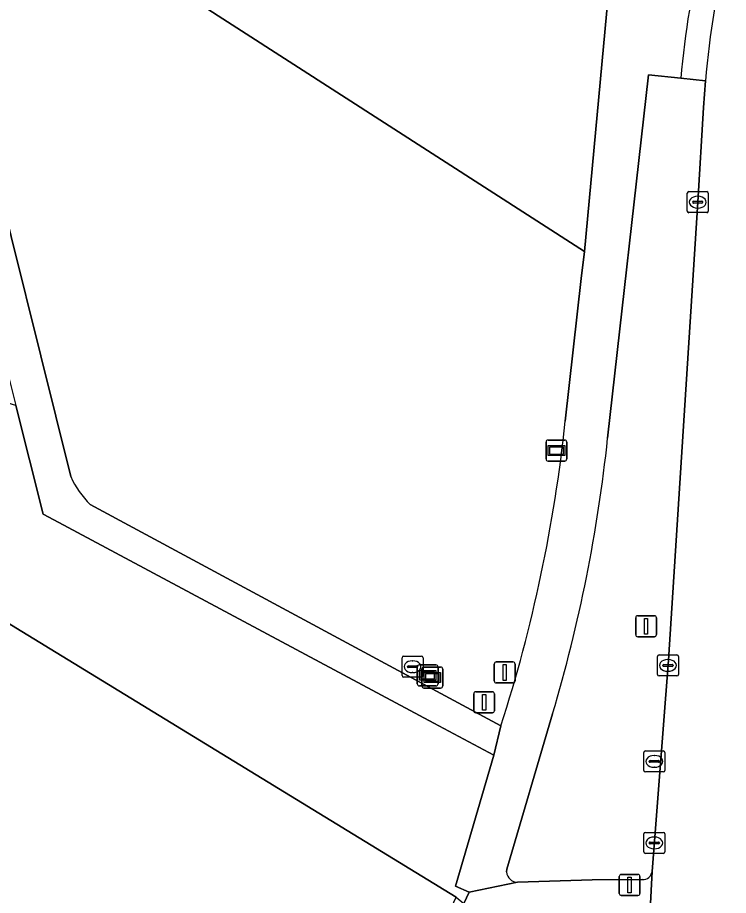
# Model space of a CAD drawing. Extents: x 162396 to 163643, y 386452 to 387406.
# Drawn here: x 163222.42 to 163256.29, y 386542.68 to 386584.48 of the extents above; entities that cross this region are included whole.
import ezdxf

# ---------------------------------------------------------------- set-up
doc = ezdxf.new("R2010")
doc.units = 0
for name, color, linetype in [('IMGEO_Afsluitpaal', 7, 'Continuous'), ('IMGEO_Berm_groen', 7, 'Continuous'), ('IMGEO_Brandkraan', 7, 'Continuous'), ('IMGEO_Erf', 7, 'Continuous'), ('IMGEO_Groenvoorziening', 7, 'Continuous'), ('IMGEO_Kolk', 7, 'Continuous'), ('IMGEO_Rijbaan_lokaal_gesloten', 7, 'Continuous'), ('IMGEO_Verkeersbordpaal', 7, 'Continuous'), ('IMGEO_Verkeersregelinstallatiepaal', 7, 'Continuous'), ('IMGEO_Verklikker', 7, 'Continuous'), ('IMGEO_Voetpad_halfverhard', 7, 'Continuous'), ('IMGEO_Voetpad_open', 7, 'Continuous')]:
    doc.layers.add(name, color=color, linetype=linetype)

msp = doc.modelspace()

# ---------------------------------------------------------------- linework, layer by layer
at = {"layer": 'IMGEO_Afsluitpaal'}
for p, q in [((163251.871, 386555.103), (163251.871, 386555.903)), ((163251.871, 386555.903), (163251.871, 386555.103)), ((163251.971, 386556.003), (163252.761, 386556.003)), ((163252.761, 386556.003), (163251.971, 386556.003)), ((163252.861, 386555.903), (163252.861, 386555.103)), ((163252.861, 386555.103), (163252.861, 386555.903)), ((163252.761, 386555.003), (163251.971, 386555.003)), ((163251.971, 386555.003), (163252.761, 386555.003))]:
    msp.add_line(p, q, dxfattribs=at)
msp.add_lwpolyline([(163252.291, 386555.878), (163252.441, 386555.878), (163252.441, 386555.128), (163252.291, 386555.128), (163252.291, 386555.878)], dxfattribs=at)
for centre, start, end in [((163251.971, 386555.903), 90, 180), ((163251.971, 386555.903), 90, 180), ((163252.761, 386555.903), 0, 90), ((163252.761, 386555.903), 360, 90), ((163251.971, 386555.103), 180, 270), ((163251.971, 386555.103), 180, 270), ((163252.761, 386555.103), 270, 0), ((163252.761, 386555.103), 270, 0)]:
    msp.add_arc(centre, 0.1, start, end, dxfattribs=at)
at = {"layer": 'IMGEO_Berm_groen'}
for points in [[(163254.827, 386575.693), (163255.098, 386580.2), (163255.194, 386581.469), (163254.014, 386581.594), (163252.488, 386581.76), (163250.533, 386564.453)], [(163252.654, 386543.821), (163253.428, 386553.885), (163254.827, 386575.693)], [(163247.909, 386551.328), (163245.733, 386543.938), (163245.723, 386543.801)], [(163246.238, 386543.314), (163249.795, 386543.423), (163252.19, 386543.439)]]:
    msp.add_lwpolyline(points, dxfattribs=at)
for centre, radius, start, end in [((163178.102, 386572.109), 72.835, 343.42224, 353.96629), ((163246.241, 386543.833), 0.519, 183.5534, 269.6479), ((163252.209, 386543.888), 0.45, 267.5455, 351.3821)]:
    msp.add_arc(centre, radius, start, end, dxfattribs=at)
at = {"layer": 'IMGEO_Brandkraan'}
for p, q in [((163240.74, 386553.149), (163240.74, 386554.001)), ((163240.815, 386554.075), (163241.667, 386554.075)), ((163241.741, 386554.001), (163241.741, 386553.149)), ((163240.999, 386553.569), (163240.999, 386553.581)), ((163241.042, 386553.618), (163241.44, 386553.618)), ((163241.228, 386553.855), (163241.253, 386553.855)), ((163241.483, 386553.581), (163241.483, 386553.569)), ((163241.437, 386553.532), (163241.039, 386553.532)), ((163241.251, 386553.295), (163241.226, 386553.295)), ((163241.667, 386553.075), (163240.815, 386553.075)), ((163252.258, 386548.641), (163252.258, 386549.493)), ((163252.333, 386549.567), (163253.185, 386549.567)), ((163253.259, 386549.493), (163253.259, 386548.641)), ((163252.517, 386549.061), (163252.517, 386549.073)), ((163252.955, 386549.024), (163252.557, 386549.024)), ((163252.56, 386549.11), (163252.958, 386549.11)), ((163252.746, 386549.347), (163252.771, 386549.347)), ((163253.001, 386549.073), (163253.001, 386549.061)), ((163253.185, 386548.567), (163252.333, 386548.567)), ((163252.769, 386548.787), (163252.744, 386548.787))]:
    msp.add_line(p, q, dxfattribs=at)
for points in [[(163240.74, 386553.149), (163240.74, 386554.001)], [(163240.815, 386554.075), (163241.667, 386554.075)], [(163241.741, 386554.001), (163241.741, 386553.149)], [(163241.667, 386553.075), (163240.815, 386553.075)], [(163252.258, 386548.641), (163252.258, 386549.493)], [(163252.333, 386549.567), (163253.185, 386549.567)], [(163253.259, 386549.493), (163253.259, 386548.641)], [(163253.185, 386548.567), (163252.333, 386548.567)]]:
    msp.add_lwpolyline(points, dxfattribs=at)
for centre, radius, start, end in [((163240.817, 386553.999), 0.0765, 91.552, 178.448), ((163240.817, 386553.999), 0.0765, 91.552, 178.448), ((163241.665, 386553.999), 0.0765, 1.552, 88.448), ((163241.665, 386553.999), 0.0765, 1.552, 88.448), ((163241.039, 386553.578), 0.0403, 85.8775, 175.7526), ((163241.444, 386553.58), 0.0386, 1.7309, 96.639), ((163241.036, 386553.568), 0.0366, 178.938, 274.7102), ((163241.44, 386553.575), 0.043, 264.8664, 352.4533), ((163240.817, 386553.151), 0.0765, 181.552, 268.448), ((163240.817, 386553.151), 0.0765, 181.552, 268.448), ((163241.665, 386553.151), 0.0765, 271.552, 358.448), ((163241.665, 386553.151), 0.0765, 271.552, 358.448), ((163252.335, 386549.491), 0.0765, 91.552, 178.448), ((163252.335, 386549.491), 0.0765, 91.552, 178.448), ((163253.183, 386549.491), 0.0765, 1.552, 88.448), ((163253.183, 386549.491), 0.0765, 1.552, 88.448), ((163252.557, 386549.07), 0.0403, 85.8775, 175.7526), ((163252.554, 386549.06), 0.0366, 178.938, 274.7102), ((163252.958, 386549.067), 0.043, 264.8664, 352.4533), ((163252.962, 386549.072), 0.0386, 1.7309, 96.639), ((163252.335, 386548.643), 0.0765, 181.552, 268.448), ((163252.335, 386548.643), 0.0765, 181.552, 268.448), ((163253.183, 386548.643), 0.0765, 271.552, 358.448), ((163253.183, 386548.643), 0.0765, 271.552, 358.448)]:
    msp.add_arc(centre, radius, start, end, dxfattribs=at)
for centre, major_axis, ratio, start_param, end_param in [((163241.227, 386553.575), (-0.387, 0.002), 0.722429, 4.712389, 7.853982), ((163241.252, 386553.575), (-0.39, 0.002), 0.717154, 1.570796, 4.712389), ((163252.745, 386549.067), (-0.387, 0.002), 0.722429, 4.712389, 7.853982), ((163252.77, 386549.067), (-0.39, 0.002), 0.717154, 1.570796, 4.712389)]:
    msp.add_ellipse(centre, major_axis=major_axis, ratio=ratio, start_param=start_param, end_param=end_param, dxfattribs=at)
at = {"layer": 'IMGEO_Erf'}
for points in [[(163178.239, 386619.125), (163183.965, 386615.442), (163198.559, 386606.056), (163211.965, 386597.434), (163249.425, 386573.342), (163251.239, 386592.888), (163251.454, 386607.344), (163250.805, 386618.184), (163250.246, 386624.471), (163249.925, 386628.483), (163248.041, 386642.041), (163244.476, 386657.409), (163240.024, 386671.974), (163234.289, 386686.083), (163227.316, 386699.623)], [(163107.365, 386525.735), (163121.414, 386526.667), (163132.716, 386528.091), (163132.616, 386530.652), (163183.884, 386534.66), (163239.582, 386537.387), (163241.901, 386539.593), (163243.313, 386542.596), (163219.905, 386556.9)]]:
    msp.add_lwpolyline(points, dxfattribs=at)
at = {"layer": 'IMGEO_Groenvoorziening'}
for points in [[(163248.514, 386565.269), (163249.277, 386572.055), (163249.425, 386573.342), (163211.965, 386597.434)], [(163220.551, 386583.188), (163219.754, 386582.837), (163220.368, 386580.82), (163220.667, 386579.806), (163224.955, 386562.63)], [(163225.887, 386561.293), (163245.446, 386550.757)]]:
    msp.add_lwpolyline(points, dxfattribs=at)
msp.add_lwpolyline([(163224.158, 386560.561), (163223.647, 386560.834), (163222.34, 386566.019), (163210.146, 386569.707), (163209.046, 386570.411), (163208.288, 386563.796), (163210.744, 386563.528), (163215.727, 386559.453), (163219.905, 386556.9), (163243.313, 386542.596), (163243.688, 386542.308), (163243.931, 386542.838), (163243.292, 386543.13), (163245.115, 386549.359), (163242.249, 386550.89)], close=True, dxfattribs=at)
for centre, radius, start, end in [((163177.732, 386572.653), 71.166, 342.081, 354.0446), ((163229.004, 386564.459), 4.443, 204.3117, 225.4477)]:
    msp.add_arc(centre, radius, start, end, dxfattribs=at)
at = {"layer": 'IMGEO_Kolk'}
for p, q in [((163254.401, 386576.193), (163255.253, 386576.193)), ((163254.326, 386575.267), (163254.326, 386576.119)), ((163254.628, 386575.736), (163255.026, 386575.736)), ((163254.814, 386575.973), (163254.839, 386575.973)), ((163255.327, 386576.119), (163255.327, 386575.267)), ((163254.585, 386575.687), (163254.585, 386575.699)), ((163255.023, 386575.65), (163254.625, 386575.65)), ((163254.837, 386575.413), (163254.812, 386575.413)), ((163255.069, 386575.699), (163255.069, 386575.687)), ((163255.253, 386575.193), (163254.401, 386575.193)), ((163252.908, 386553.209), (163252.908, 386554.061)), ((163252.983, 386554.135), (163253.835, 386554.135)), ((163253.909, 386554.061), (163253.909, 386553.209)), ((163253.167, 386553.629), (163253.167, 386553.641)), ((163253.605, 386553.592), (163253.207, 386553.592)), ((163253.21, 386553.678), (163253.608, 386553.678)), ((163253.396, 386553.915), (163253.421, 386553.915)), ((163253.651, 386553.641), (163253.651, 386553.629)), ((163253.419, 386553.355), (163253.394, 386553.355)), ((163253.835, 386553.135), (163252.983, 386553.135)), ((163252.332, 386545.685), (163253.184, 386545.685)), ((163252.257, 386544.759), (163252.257, 386545.611)), ((163252.559, 386545.228), (163252.957, 386545.228)), ((163252.745, 386545.465), (163252.77, 386545.465)), ((163253.258, 386545.611), (163253.258, 386544.759)), ((163252.516, 386545.179), (163252.516, 386545.191)), ((163252.954, 386545.142), (163252.556, 386545.142)), ((163252.768, 386544.905), (163252.743, 386544.905)), ((163253, 386545.191), (163253, 386545.179)), ((163253.184, 386544.685), (163252.332, 386544.685))]:
    msp.add_line(p, q, dxfattribs=at)
for points in [[(163254.401, 386576.193), (163255.253, 386576.193)], [(163254.326, 386575.267), (163254.326, 386576.119)], [(163255.327, 386576.119), (163255.327, 386575.267)], [(163255.253, 386575.193), (163254.401, 386575.193)], [(163252.908, 386553.209), (163252.908, 386554.061)], [(163252.983, 386554.135), (163253.835, 386554.135)], [(163253.909, 386554.061), (163253.909, 386553.209)], [(163253.835, 386553.135), (163252.983, 386553.135)], [(163252.332, 386545.685), (163253.184, 386545.685)], [(163252.257, 386544.759), (163252.257, 386545.611)], [(163253.258, 386545.611), (163253.258, 386544.759)], [(163253.184, 386544.685), (163252.332, 386544.685)]]:
    msp.add_lwpolyline(points, dxfattribs=at)
for centre, radius, start, end in [((163254.403, 386576.117), 0.0765, 91.552, 178.448), ((163254.403, 386576.117), 0.0765, 91.552, 178.448), ((163255.251, 386576.117), 0.0765, 1.552, 88.448), ((163255.251, 386576.117), 0.0765, 1.552, 88.448), ((163254.625, 386575.696), 0.0403, 85.8775, 175.7526), ((163255.03, 386575.698), 0.0386, 1.7309, 96.639), ((163254.622, 386575.686), 0.0366, 178.938, 274.7102), ((163255.026, 386575.693), 0.043, 264.8664, 352.4533), ((163254.403, 386575.269), 0.0765, 181.552, 268.448), ((163254.403, 386575.269), 0.0765, 181.552, 268.448), ((163255.251, 386575.269), 0.0765, 271.552, 358.448), ((163255.251, 386575.269), 0.0765, 271.552, 358.448), ((163252.985, 386554.059), 0.0765, 91.552, 178.448), ((163252.985, 386554.059), 0.0765, 91.552, 178.448), ((163253.833, 386554.059), 0.0765, 1.552, 88.448), ((163253.833, 386554.059), 0.0765, 1.552, 88.448), ((163253.207, 386553.638), 0.0403, 85.8775, 175.7526), ((163253.204, 386553.628), 0.0366, 178.938, 274.7102), ((163253.608, 386553.635), 0.043, 264.8664, 352.4533), ((163253.612, 386553.64), 0.0386, 1.7309, 96.639), ((163252.985, 386553.211), 0.0765, 181.552, 268.448), ((163252.985, 386553.211), 0.0765, 181.552, 268.448), ((163253.833, 386553.211), 0.0765, 271.552, 358.448), ((163253.833, 386553.211), 0.0765, 271.552, 358.448), ((163252.334, 386545.609), 0.0765, 91.552, 178.448), ((163252.334, 386545.609), 0.0765, 91.552, 178.448), ((163253.182, 386545.609), 0.0765, 1.552, 88.448), ((163253.182, 386545.609), 0.0765, 1.552, 88.448), ((163252.556, 386545.188), 0.0403, 85.8775, 175.7526), ((163252.961, 386545.19), 0.0386, 1.7309, 96.639), ((163252.553, 386545.178), 0.0366, 178.938, 274.7102), ((163252.957, 386545.185), 0.043, 264.8664, 352.4533), ((163252.334, 386544.761), 0.0765, 181.552, 268.448), ((163252.334, 386544.761), 0.0765, 181.552, 268.448), ((163253.182, 386544.761), 0.0765, 271.552, 358.448), ((163253.182, 386544.761), 0.0765, 271.552, 358.448)]:
    msp.add_arc(centre, radius, start, end, dxfattribs=at)
for centre, major_axis, ratio, start_param, end_param in [((163254.813, 386575.693), (-0.387, 0.002), 0.722429, 4.712389, 7.853982), ((163254.838, 386575.693), (-0.39, 0.002), 0.717154, 1.570796, 4.712389), ((163253.395, 386553.635), (-0.387, 0.002), 0.722429, 4.712389, 7.853982), ((163253.42, 386553.635), (-0.39, 0.002), 0.717154, 1.570796, 4.712389), ((163252.744, 386545.185), (-0.387, 0.002), 0.722429, 4.712389, 7.853982), ((163252.769, 386545.185), (-0.39, 0.002), 0.717154, 1.570796, 4.712389)]:
    msp.add_ellipse(centre, major_axis=major_axis, ratio=ratio, start_param=start_param, end_param=end_param, dxfattribs=at)
at = {"layer": 'IMGEO_Rijbaan_lokaal_gesloten'}
msp.add_lwpolyline([(163255.194, 386581.469), (163255.098, 386580.2), (163254.827, 386575.693), (163253.428, 386553.885), (163252.654, 386543.821), (163252.481, 386540.477), (163252.394, 386539.092)], dxfattribs=at)
msp.add_arc((163297.009, 386577.968), 41.961, 166.0234, 175.2145, dxfattribs=at)
at = {"layer": 'IMGEO_Verkeersbordpaal'}
for p, q in [((163245.131, 386552.9), (163245.131, 386553.7)), ((163245.131, 386553.7), (163245.131, 386552.9)), ((163245.231, 386553.8), (163246.021, 386553.8)), ((163246.021, 386553.8), (163245.231, 386553.8)), ((163246.121, 386553.7), (163246.121, 386552.9)), ((163246.121, 386552.9), (163246.121, 386553.7)), ((163246.021, 386552.8), (163245.231, 386552.8)), ((163245.231, 386552.8), (163246.021, 386552.8)), ((163244.254, 386552.381), (163245.044, 386552.381)), ((163245.044, 386552.381), (163244.254, 386552.381)), ((163244.154, 386551.481), (163244.154, 386552.281)), ((163244.154, 386552.281), (163244.154, 386551.481)), ((163245.144, 386552.281), (163245.144, 386551.481)), ((163245.144, 386551.481), (163245.144, 386552.281)), ((163245.044, 386551.381), (163244.254, 386551.381)), ((163244.254, 386551.381), (163245.044, 386551.381))]:
    msp.add_line(p, q, dxfattribs=at)
for points in [[(163245.551, 386553.675), (163245.701, 386553.675), (163245.701, 386552.925), (163245.551, 386552.925), (163245.551, 386553.675)], [(163244.574, 386552.256), (163244.724, 386552.256), (163244.724, 386551.506), (163244.574, 386551.506), (163244.574, 386552.256)]]:
    msp.add_lwpolyline(points, dxfattribs=at)
for centre, start, end in [((163245.231, 386553.7), 90, 180), ((163245.231, 386553.7), 90, 180), ((163246.021, 386553.7), 0, 90), ((163246.021, 386553.7), 360, 90), ((163245.231, 386552.9), 180, 270), ((163245.231, 386552.9), 180, 270), ((163246.021, 386552.9), 270, 0), ((163246.021, 386552.9), 270, 0), ((163244.254, 386552.281), 90, 180), ((163244.254, 386552.281), 90, 180), ((163245.044, 386552.281), 0, 90), ((163245.044, 386552.281), 360, 90), ((163244.254, 386551.481), 180, 270), ((163244.254, 386551.481), 180, 270), ((163245.044, 386551.481), 270, 0), ((163245.044, 386551.481), 270, 0)]:
    msp.add_arc(centre, 0.1, start, end, dxfattribs=at)
at = {"layer": 'IMGEO_Verkeersregelinstallatiepaal'}
for p, q in [((163251.084, 386542.784), (163251.084, 386543.584)), ((163251.084, 386543.584), (163251.084, 386542.784)), ((163251.184, 386543.684), (163251.974, 386543.684)), ((163251.974, 386543.684), (163251.184, 386543.684)), ((163252.074, 386543.584), (163252.074, 386542.784)), ((163252.074, 386542.784), (163252.074, 386543.584)), ((163251.974, 386542.684), (163251.184, 386542.684)), ((163251.184, 386542.684), (163251.974, 386542.684))]:
    msp.add_line(p, q, dxfattribs=at)
msp.add_lwpolyline([(163251.504, 386543.559), (163251.654, 386543.559), (163251.654, 386542.809), (163251.504, 386542.809), (163251.504, 386543.559)], dxfattribs=at)
for centre, start, end in [((163251.184, 386543.584), 90, 180), ((163251.184, 386543.584), 90, 180), ((163251.974, 386543.584), 0, 90), ((163251.974, 386543.584), 360, 90), ((163251.184, 386542.784), 180, 270), ((163251.184, 386542.784), 180, 270), ((163251.974, 386542.784), 270, 0), ((163251.974, 386542.784), 270, 0)]:
    msp.add_arc(centre, 0.1, start, end, dxfattribs=at)
at = {"layer": 'IMGEO_Verklikker'}
for p, q in [((163247.6, 386563.468), (163247.6, 386564.268)), ((163247.6, 386564.268), (163247.6, 386563.468)), ((163247.7, 386564.368), (163248.49, 386564.368)), ((163248.49, 386564.368), (163247.7, 386564.368)), ((163248.59, 386564.268), (163248.59, 386563.468)), ((163248.59, 386563.468), (163248.59, 386564.268)), ((163248.49, 386563.368), (163247.7, 386563.368)), ((163247.7, 386563.368), (163248.49, 386563.368)), ((163241.564, 386553.662), (163242.354, 386553.662)), ((163242.354, 386553.662), (163241.564, 386553.662)), ((163241.464, 386552.762), (163241.464, 386553.562)), ((163241.464, 386553.562), (163241.464, 386552.762)), ((163241.685, 386552.661), (163241.685, 386553.461)), ((163241.685, 386553.461), (163241.685, 386552.661)), ((163241.785, 386553.561), (163242.575, 386553.561)), ((163242.575, 386553.561), (163241.785, 386553.561)), ((163242.454, 386553.562), (163242.454, 386552.762)), ((163242.454, 386552.762), (163242.454, 386553.562)), ((163242.675, 386553.461), (163242.675, 386552.661)), ((163242.675, 386552.661), (163242.675, 386553.461)), ((163242.354, 386552.662), (163241.564, 386552.662)), ((163241.564, 386552.662), (163242.354, 386552.662)), ((163242.575, 386552.561), (163241.785, 386552.561)), ((163241.785, 386552.561), (163242.575, 386552.561))]:
    msp.add_line(p, q, dxfattribs=at)
for points in [[(163247.701, 386564.1), (163248.489, 386564.1), (163248.489, 386563.636), (163247.701, 386563.636), (163247.701, 386564.1)], [(163247.766, 386564.035), (163247.766, 386563.701), (163248.424, 386563.701), (163248.424, 386564.035), (163247.766, 386564.035)], [(163241.565, 386553.394), (163242.353, 386553.394), (163242.353, 386552.93), (163241.565, 386552.93), (163241.565, 386553.394)], [(163241.63, 386553.329), (163241.63, 386552.995), (163242.288, 386552.995), (163242.288, 386553.329), (163241.63, 386553.329)], [(163241.786, 386553.293), (163242.574, 386553.293), (163242.574, 386552.829), (163241.786, 386552.829), (163241.786, 386553.293)], [(163241.851, 386553.228), (163241.851, 386552.894), (163242.509, 386552.894), (163242.509, 386553.228), (163241.851, 386553.228)]]:
    msp.add_lwpolyline(points, dxfattribs=at)
for centre, start, end in [((163247.7, 386564.268), 90, 180), ((163247.7, 386564.268), 90, 180), ((163248.49, 386564.268), 0, 90), ((163248.49, 386564.268), 360, 90), ((163247.7, 386563.468), 180, 270), ((163247.7, 386563.468), 180, 270), ((163248.49, 386563.468), 270, 0), ((163248.49, 386563.468), 270, 0), ((163241.564, 386553.562), 90, 180), ((163241.564, 386553.562), 90, 180), ((163242.354, 386553.562), 0, 90), ((163242.354, 386553.562), 360, 90), ((163241.785, 386553.461), 90, 180), ((163241.785, 386553.461), 90, 180), ((163242.575, 386553.461), 0, 90), ((163242.575, 386553.461), 360, 90), ((163241.564, 386552.762), 180, 270), ((163241.564, 386552.762), 180, 270), ((163242.354, 386552.762), 270, 0), ((163242.354, 386552.762), 270, 0), ((163241.785, 386552.661), 180, 270), ((163241.785, 386552.661), 180, 270), ((163242.575, 386552.661), 270, 0), ((163242.575, 386552.661), 270, 0)]:
    msp.add_arc(centre, 0.1, start, end, dxfattribs=at)
at = {"layer": 'IMGEO_Voetpad_halfverhard'}
for points in [[(163224.955, 386562.63), (163220.667, 386579.806), (163220.368, 386580.82), (163219.754, 386582.837), (163220.551, 386583.188)], [(163219.057, 386579.046), (163221.893, 386567.793), (163222.34, 386566.019), (163223.647, 386560.834), (163224.158, 386560.561), (163242.249, 386550.89), (163245.115, 386549.359), (163245.446, 386550.757), (163225.887, 386561.293)]]:
    msp.add_lwpolyline(points, dxfattribs=at)
msp.add_arc((163229.004, 386564.459), 4.443, 204.3117, 225.4477, dxfattribs=at)
at = {"layer": 'IMGEO_Voetpad_open'}
for points in [[(163212.434, 386723.369), (163227.044, 386700.095), (163227.316, 386699.623), (163234.289, 386686.083), (163240.024, 386671.974), (163244.476, 386657.409), (163248.041, 386642.041), (163249.925, 386628.483), (163250.246, 386624.471), (163250.805, 386618.184), (163251.454, 386607.344), (163251.239, 386592.888), (163249.425, 386573.342), (163249.277, 386572.055), (163248.514, 386565.269)], [(163250.533, 386564.453), (163252.488, 386581.76), (163254.014, 386581.594)], [(163254.014, 386581.594), (163255.194, 386581.469)], [(163245.723, 386543.801), (163245.733, 386543.938), (163247.909, 386551.328)], [(163245.446, 386550.757), (163245.115, 386549.359), (163243.292, 386543.13), (163243.931, 386542.838), (163246.238, 386543.314)], [(163244.562, 386538.446), (163245.181, 386540.534), (163248.443, 386540.509), (163252.481, 386540.477), (163252.654, 386543.821)], [(163252.19, 386543.439), (163249.795, 386543.423), (163246.238, 386543.314), (163243.931, 386542.838), (163243.688, 386542.308), (163242.352, 386539.4), (163239.82, 386537.047), (163217.254, 386535.858), (163183.936, 386534.334), (163133.027, 386530.235), (163133.263, 386527.23), (163133.919, 386527.328), (163135.975, 386527.848), (163144.807, 386529.027), (163161.664, 386530.357), (163185.658, 386532.373), (163235.9, 386534.632)]]:
    msp.add_lwpolyline(points, dxfattribs=at)
for centre, radius, start, end in [((163298.334, 386577.584), 44.501, 166.4367, 174.8295), ((163298.334, 386577.584), 44.501, 166.4367, 174.8295), ((163297.009, 386577.968), 41.961, 166.0234, 175.2145), ((163177.732, 386572.653), 71.166, 342.081, 354.0446), ((163178.102, 386572.109), 72.835, 343.42224, 353.96629), ((163246.241, 386543.833), 0.519, 183.5534, 269.6479), ((163252.209, 386543.888), 0.45, 267.5455, 351.3821)]:
    msp.add_arc(centre, radius, start, end, dxfattribs=at)

doc.saveas('drawing.dxf')
